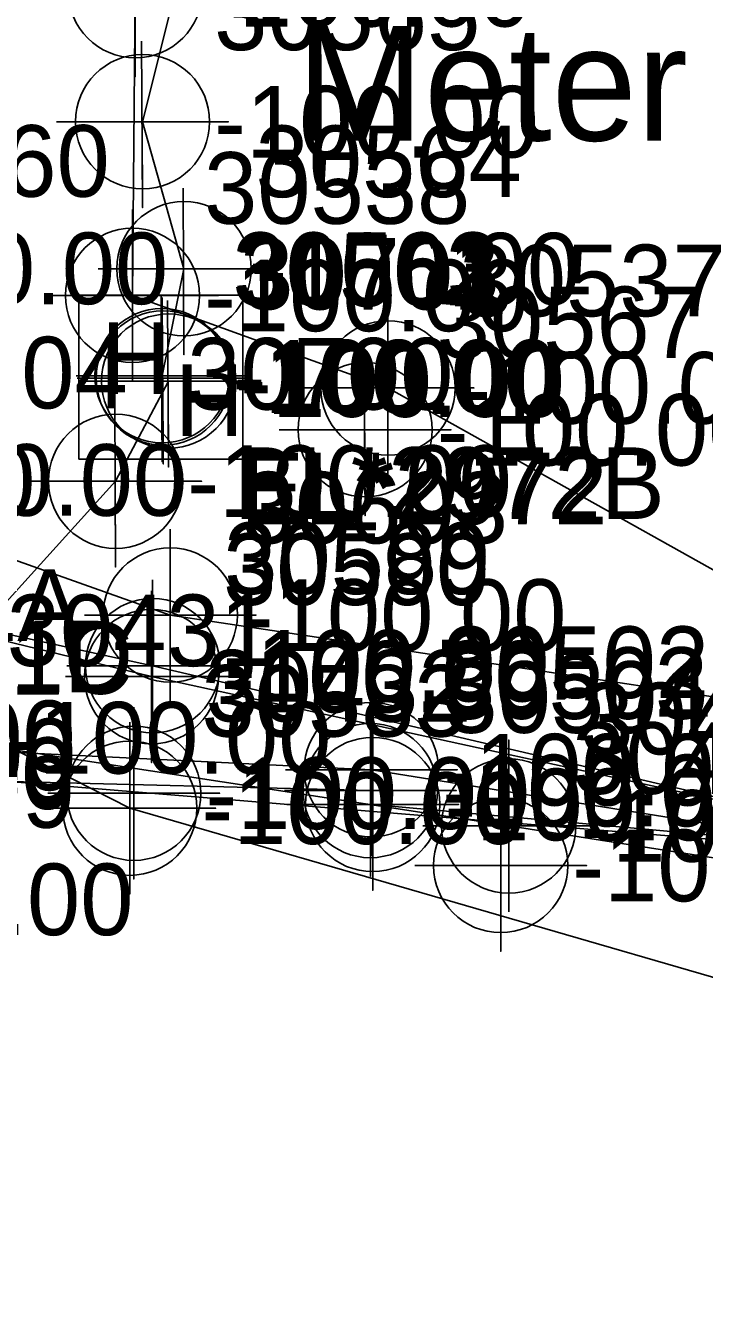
# Model space of a CAD drawing. Extents: x 2083698 to 2094313, y 743246 to 752873.
# Drawn here: x 2090273.08 to 2090296.8, y 744696.76 to 744741.17 of the extents above; entities that cross this region are included whole.
import ezdxf

# ---------------------------------------------------------------- set-up
doc = ezdxf.new("R2010")
doc.units = 0
for name, color, linetype in [('COGO Default Chain', 7, 'Continuous'), ('COGO Default Curve', 7, 'Continuous'), ('COGO Default Point Number', 7, 'Continuous'), ('Default Symbol CELL', 7, 'Continuous'), ('Default Symbol Cogo Number', 7, 'Continuous'), ('Exist Property Corner CELL', 7, 'Continuous'), ('Exist Property Iron Pin CELL', 7, 'Continuous'), ('Exist Property Iron Pin Cogo Elevation', 7, 'Continuous'), ('Exist Property Iron Pin Cogo Number', 7, 'Continuous'), ('Exist Property Iron Pin Leader', 7, 'Continuous'), ('Exist Property Iron Pin Text', 7, 'Continuous'), ('Exist Property Line', 7, 'Continuous'), ('Exist Property Line Leader', 7, 'Continuous'), ('Exist Property Monument Text', 7, 'Continuous'), ('Exist Right of Way Line', 7, 'Continuous'), ('Exist Right of Way Line Leader', 7, 'Continuous'), ('Exist Right of Way Line Text', 7, 'Continuous'), ('Exist Utilities Gas UG Line SUE LOS B', 7, 'Continuous'), ('Exist Utilities Other Located Object Text', 7, 'Continuous'), ('Exist Utilities Power UG Cable SUE LOS B', 7, 'Continuous'), ('Exist Utilities Telephone UG Conduit SUE LOS B', 7, 'Continuous'), ('Exist Utilities TV UG Cable SUE LOS B', 7, 'Continuous'), ('Old_Level_20', 7, 'Continuous'), ('Scratch_Level_0', 7, 'Continuous'), ('Scratch_Level_2', 7, 'Continuous'), ('Scratch_Level_3', 7, 'Continuous')]:
    doc.layers.add(name, color=color, linetype=linetype)

msp = doc.modelspace()

# ---------------------------------------------------------------- linework, layer by layer
at = {"layer": 'COGO Default Curve'}
msp.add_lwpolyline([(2090286.958, 744713.228), (2090292.958, 744713.228), (2090289.958, 744713.228), (2090289.958, 744716.228), (2090289.958, 744710.228)], dxfattribs=at)
msp.add_circle((2090289.958, 744713.228), 2.344, dxfattribs=at)
at = {"layer": 'COGO Default Point Number'}
for points in [[(2090276.863, 744717.37), (2090276.863, 744711.37), (2090276.863, 744714.37), (2090279.863, 744714.37), (2090273.863, 744714.37)], [(2090289.676, 744714.846), (2090289.676, 744708.846), (2090289.676, 744711.846), (2090292.676, 744711.846), (2090286.676, 744711.846)]]:
    msp.add_lwpolyline(points, dxfattribs=at)
for centre in [(2090276.863, 744714.37), (2090289.676, 744711.846)]:
    msp.add_circle(centre, 2.344, dxfattribs=at)
at = {"layer": 'Exist Property Iron Pin CELL'}
for p, q in [((2090274.944, 744731.76), (2090274.944, 744726.035)), ((2090280.669, 744731.76), (2090274.944, 744731.76)), ((2090280.669, 744726.035), (2090280.669, 744731.76)), ((2090277.806, 744728.897), (2090277.806, 744728.897)), ((2090274.944, 744726.035), (2090280.669, 744726.035))]:
    msp.add_line(p, q, dxfattribs=at)
at = {"layer": 'Exist Property Iron Pin Text'}
for points in [[(2090276.912, 744745.382), (2090276.912, 744739.382), (2090276.912, 744742.382), (2090279.912, 744742.382), (2090273.912, 744742.382)], [(2090276.815, 744734.747), (2090276.815, 744728.747), (2090276.815, 744731.747), (2090279.815, 744731.747), (2090273.815, 744731.747)], [(2090285.739, 744731.519), (2090285.739, 744725.519), (2090285.739, 744728.519), (2090288.739, 744728.519), (2090282.739, 744728.519)], [(2090278.135, 744723.588), (2090278.135, 744717.588), (2090278.135, 744720.588), (2090281.135, 744720.588), (2090275.135, 744720.588)]]:
    msp.add_lwpolyline(points, dxfattribs=at)
for centre in [(2090276.912, 744742.382), (2090276.815, 744731.747), (2090285.739, 744728.519), (2090278.135, 744720.588)]:
    msp.add_circle(centre, 2.344, dxfattribs=at)
at = {"layer": 'Exist Property Line Leader'}
for points in [[(2090277.52, 744721.821), (2090277.52, 744715.821), (2090277.52, 744718.821), (2090280.52, 744718.821), (2090274.52, 744718.821)], [(2090277.481, 744721.439), (2090277.481, 744715.439), (2090277.481, 744718.439), (2090280.481, 744718.439), (2090274.481, 744718.439)], [(2090285.161, 744718.191), (2090285.161, 744712.191), (2090285.161, 744715.191), (2090288.161, 744715.191), (2090282.161, 744715.191)], [(2090285.126, 744717.463), (2090285.126, 744711.463), (2090285.126, 744714.463), (2090288.126, 744714.463), (2090282.126, 744714.463)], [(2090276.723, 744716.847), (2090276.723, 744710.847), (2090276.723, 744713.847), (2090279.723, 744713.847), (2090273.723, 744713.847)], [(2090285.207, 744716.976), (2090285.207, 744710.976), (2090285.207, 744713.976), (2090288.207, 744713.976), (2090282.207, 744713.976)]]:
    msp.add_lwpolyline(points, dxfattribs=at)
for centre in [(2090277.481, 744718.439), (2090277.52, 744718.821), (2090285.161, 744715.191), (2090285.126, 744714.463), (2090276.723, 744713.847), (2090285.207, 744713.976)]:
    msp.add_circle(centre, 2.344, dxfattribs=at)
at = {"layer": 'Exist Right of Way Line Text'}
for points in [[(2090277.135, 744740.625), (2090277.168, 744734.811), (2090277.151, 744737.811), (2090280.168, 744737.811), (2090274.168, 744737.811)], [(2090278.581, 744735.492), (2090278.614, 744729.677), (2090278.597, 744732.677), (2090281.614, 744732.677), (2090275.614, 744732.677)], [(2090277.818, 744731.759), (2090277.85, 744725.944), (2090277.833, 744728.944), (2090280.85, 744728.944), (2090274.85, 744728.944)], [(2090277.855, 744731.678), (2090277.888, 744725.863), (2090277.871, 744728.863), (2090280.888, 744728.863), (2090274.888, 744728.863)], [(2090278.045, 744731.57), (2090278.078, 744725.755), (2090278.061, 744728.755), (2090281.078, 744728.755), (2090275.078, 744728.755)], [(2090284.91, 744729.872), (2090284.943, 744724.057), (2090284.925, 744727.057), (2090287.943, 744727.057), (2090281.943, 744727.057)], [(2090276.195, 744728.076), (2090276.228, 744722.261), (2090276.211, 744725.261), (2090279.228, 744725.261), (2090273.228, 744725.261)]]:
    msp.add_lwpolyline(points, dxfattribs=at)
for centre in [(2090277.168, 744737.811), (2090278.614, 744732.677), (2090277.85, 744728.944), (2090277.888, 744728.863), (2090278.078, 744728.755), (2090284.943, 744727.057), (2090276.228, 744725.261)]:
    msp.add_circle(centre, 2.344, dxfattribs=at)
at = {"layer": 'Exist Utilities Gas UG Line SUE LOS B'}
msp.add_lwpolyline([(2090047.151, 744748.207), (2090068.014, 744744.818), (2090107.479, 744739.546), (2090148.022, 744734.488), (2090170.586, 744732.294), (2090193.697, 744729.311), (2090204.823, 744727.736), (2090204.929, 744727.846), (2090248.199, 744720.534), (2090269.926, 744716.305), (2090289.958, 744713.228), (2090336.35, 744705.984), (2090374.709, 744698.489), (2090425.221, 744688.418), (2090470.854, 744676.502), (2090490.543, 744672.229), (2090531.885, 744663.02)], dxfattribs=at)
at = {"layer": 'Exist Utilities Power UG Cable SUE LOS B'}
for points in [[(2090213.861, 744782.589), (2090213.69, 744781.047), (2090231.506, 744754.729), (2090247.286, 744737.919), (2090254.229, 744731.283), (2090264.853, 744725.303), (2090278.135, 744720.588), (2090299.806, 744717.331), (2090328.009, 744711.046), (2090354.612, 744706.069), (2090367.217, 744701.656), (2090394.696, 744690.949)], [(2090278.779, 744751.071), (2090277.74, 744748.108), (2090276.912, 744742.382), (2090276.815, 744731.747), (2090285.739, 744728.519), (2090300.222, 744720.426), (2090315.805, 744716.248), (2090337.993, 744711.453), (2090355.181, 744707.246), (2090374.975, 744702.718), (2090400.71, 744696.922), (2090446.413, 744684.494), (2090490.99, 744674.33), (2090532.686, 744665.502)]]:
    msp.add_lwpolyline(points, dxfattribs=at)
at = {"layer": 'Exist Utilities Telephone UG Conduit SUE LOS B'}
for points in [[(2090277.85, 744728.944), (2090278.614, 744732.677), (2090277.168, 744737.811), (2090280.373, 744750.601)], [(2090084.615, 744620.748), (2090090.436, 744625.41), (2090099.601, 744631.404), (2090112.393, 744635.811), (2090122.717, 744643.081), (2090145.137, 744657.133), (2090168.772, 744666.368), (2090213.549, 744683.503), (2090249.983, 744700.33), (2090263.012, 744710.665), (2090276.228, 744725.261), (2090278.078, 744728.755)]]:
    msp.add_lwpolyline(points, dxfattribs=at)
at = {"layer": 'Exist Utilities TV UG Cable SUE LOS B'}
for points in [[(2089730.434, 744762.012), (2089790.678, 744757.697), (2089834.808, 744757.412), (2089855.991, 744754.805), (2089868.122, 744753.961), (2089881.869, 744756.478), (2089897.492, 744753.994), (2089909.792, 744752.997), (2089960.166, 744742.919), (2089977.421, 744737.63), (2090000.438, 744733.887), (2090043.67, 744732.639), (2090043.695, 744732.625), (2090070.4, 744729.052), (2090116.753, 744725.038), (2090148.318, 744723.083), (2090207.791, 744720.908), (2090260.994, 744716.354), (2090285.161, 744715.191), (2090303.734, 744712.211)], [(2089730.426, 744761.503), (2089790.787, 744756.969), (2089834.914, 744756.529), (2089856.062, 744754.208), (2089868.052, 744753.482), (2089881.999, 744755.927), (2089897.289, 744753.361), (2089909.404, 744752.377), (2089959.725, 744742.466), (2089977.221, 744736.731), (2090000.149, 744733.005), (2090043.574, 744732.144), (2090070.405, 744728.458), (2090116.696, 744724.464), (2090148.409, 744722.269), (2090207.581, 744720.291), (2090261.012, 744715.724), (2090303.739, 744712.202)], [(2089730.34, 744760.927), (2089790.921, 744756.148), (2089834.895, 744755.744), (2089856.035, 744753.437), (2089868.171, 744752.663), (2089882.005, 744754.915), (2089896.998, 744752.387), (2089909.316, 744751.677), (2089959.255, 744741.893), (2089977.094, 744736.079), (2090000.075, 744732.192), (2090043.343, 744731.446), (2090070.546, 744727.326), (2090116.368, 744723.828), (2090148.24, 744721.486), (2090207.675, 744719.962), (2090260.949, 744715.066), (2090285.126, 744714.463), (2090285.207, 744713.976), (2090303.72, 744712.297)], [(2090259.07, 744722.814), (2090276.723, 744713.847), (2090300.17, 744707.058), (2090334.977, 744698.798), (2090372.093, 744692.083), (2090423.918, 744682.816), (2090441.076, 744674.631), (2090468.255, 744665.699), (2090508.143, 744657.834), (2090516.627, 744653.868)], [(2090259.085, 744722.837), (2090277.52, 744718.821), (2090302.955, 744712.899)], [(2090259.092, 744722.896), (2090277.481, 744718.439), (2090302.966, 744712.886)]]:
    msp.add_lwpolyline(points, dxfattribs=at)

# ---------------------------------------------------------------- texts
at = {"layer": 'COGO Default Chain'}
for p in [(2090272.426, 744715.055), (2090292.458, 744711.978)]:
    msp.add_text('-100.00', height=2.5, dxfattribs=at).set_placement(p)
at = {"layer": 'Default Symbol CELL'}
for s, p in [('30590', (2090279.981, 744720.939)), ('30589', (2090280.02, 744721.321)), ('30502', (2090287.661, 744717.691)), ('30503', (2090287.626, 744716.963)), ('30504', (2090287.707, 744716.476)), ('30583', (2090279.223, 744716.347))]:
    msp.add_text(s, height=2.5, dxfattribs=at).set_placement(p)
at = {"layer": 'Default Symbol Cogo Number'}
for p in [(2090280.02, 744717.571), (2090279.981, 744717.189), (2090263.494, 744715.104), (2090263.512, 744714.474), (2090263.449, 744713.816), (2090287.661, 744713.941), (2090287.626, 744713.213), (2090279.223, 744712.597), (2090287.707, 744712.726)]:
    msp.add_text('-100.00', height=2.5, dxfattribs=at).set_placement(p)
at = {"layer": 'Exist Property Corner CELL'}
for s, p in [('BL*2981A', (2090259.966, 744719.688)), ('EL*2981', (2090261.57, 744717.814)), ('BL*2981C', (2090261.585, 744717.837)), ('BL*2981D', (2090261.592, 744717.896))]:
    msp.add_text(s, height=2.5, dxfattribs=at).set_placement(p)
at = {"layer": 'Exist Property Iron Pin CELL'}
for p in [(2090275.722, 744728.305), (2090278.294, 744726.84)]:
    msp.add_text('H', height=2.5, dxfattribs=at).set_placement(p)
at = {"layer": 'Exist Property Iron Pin Cogo Elevation'}
msp.add_text('-100.00', height=2.5, dxfattribs=at).set_placement((2090280.306, 744727.647))
at = {"layer": 'Exist Property Iron Pin Cogo Number'}
msp.add_text('30562', height=2.5, dxfattribs=at).set_placement((2090280.306, 744731.397))
at = {"layer": 'Exist Property Iron Pin Leader'}
for s, p in [('30538', (2090279.315, 744734.247)), ('30537', (2090288.239, 744731.019)), ('30604', (2090267.353, 744727.803)), ('30603', (2090280.635, 744723.088))]:
    msp.add_text(s, height=2.5, dxfattribs=at).set_placement(p)
at = {"layer": 'Exist Property Line'}
for p in [(2090279.363, 744713.12), (2090292.176, 744710.596)]:
    msp.add_text('-100.00', height=2.5, dxfattribs=at).set_placement(p)
at = {"layer": 'Exist Property Monument Text'}
for p in [(2090279.412, 744741.132), (2090279.315, 744730.497), (2090288.239, 744727.269), (2090267.353, 744724.053), (2090280.635, 744719.338)]:
    msp.add_text('-100.00', height=2.5, dxfattribs=at).set_placement(p)
at = {"layer": 'Exist Right of Way Line'}
for s, p in [('30432', (2090279.363, 744716.87)), ('30434', (2090292.176, 744714.346))]:
    msp.add_text(s, height=2.5, dxfattribs=at).set_placement(p)
at = {"layer": 'Exist Right of Way Line Leader'}
for s, p in [('30565', (2090279.668, 744740.311)), ('30560', (2090266.726, 744735.191)), ('30564', (2090281.114, 744735.177)), ('30563', (2090280.35, 744731.444)), ('30561', (2090280.388, 744731.363)), ('30701', (2090280.578, 744731.255)), ('30567', (2090287.443, 744729.557)), ('30700', (2090278.728, 744727.761)), ('30699', (2090265.512, 744713.165))]:
    msp.add_text(s, height=2.5, dxfattribs=at).set_placement(p)
at = {"layer": 'Exist Utilities Other Located Object Text'}
msp.add_text('Meter', height=4, dxfattribs=at).set_placement((2090282.542, 744737.15))
at = {"layer": 'Old_Level_20'}
for s, p in [('30431', (2090272.426, 744718.805)), ('30433', (2090292.458, 744715.728))]:
    msp.add_text(s, height=2.5, dxfattribs=at).set_placement(p)
at = {"layer": 'Scratch_Level_0'}
msp.add_text('-100.00', height=2.5, dxfattribs=at).set_placement((2090262.086, 744724.013))
at = {"layer": 'Scratch_Level_2'}
for p in [(2090279.668, 744736.561), (2090266.726, 744731.441), (2090281.114, 744731.427), (2090280.35, 744727.694), (2090280.388, 744727.613), (2090280.578, 744727.505), (2090287.443, 744725.807), (2090278.728, 744724.011), (2090265.512, 744709.415)]:
    msp.add_text('-100.00', height=2.5, dxfattribs=at).set_placement(p)
at = {"layer": 'Scratch_Level_3'}
for s, p in [('BL*2972B', (2090280.35, 744723.944)), ('EL*2972', (2090280.578, 744723.755))]:
    msp.add_text(s, height=2.5, dxfattribs=at).set_placement(p)

doc.saveas('drawing.dxf')
